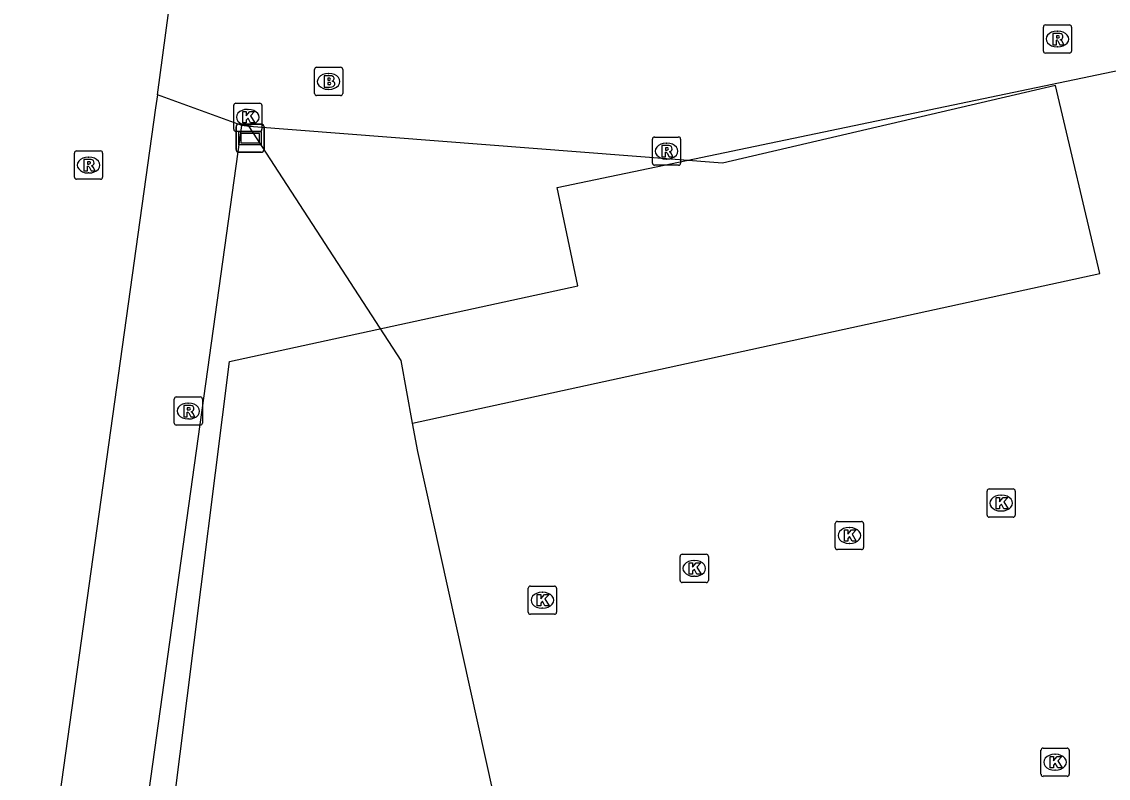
# Model space of a CAD drawing. Extents: x 160806 to 161707, y 383697 to 384148.
# Drawn here: x 161284.05 to 161322.57, y 383791.51 to 383818.32 of the extents above; entities that cross this region are included whole.
import ezdxf

# ---------------------------------------------------------------- set-up
doc = ezdxf.new("R2010")
doc.units = 0
for name, color, linetype in [('IMGEO_Brandkraan', 7, 'Continuous'), ('IMGEO_Fietspad_open', 7, 'Continuous'), ('IMGEO_Kolk', 7, 'Continuous'), ('IMGEO_Pand_vergunning_verleend', 7, 'Continuous'), ('IMGEO_Rioolput', 7, 'Continuous'), ('IMGEO_Verklikker', 7, 'Continuous'), ('IMGEO_Voetgangersgebied_open', 7, 'Continuous'), ('IMGEO_Voetpad_open', 7, 'Continuous')]:
    doc.layers.add(name, color=color, linetype=linetype)

msp = doc.modelspace()

# ---------------------------------------------------------------- linework, layer by layer
at = {"layer": 'IMGEO_Brandkraan'}
for p, q in [((161294.426, 383815.779), (161294.426, 383816.631)), ((161294.501, 383816.705), (161295.353, 383816.705)), ((161295.427, 383816.631), (161295.427, 383815.779)), ((161294.914, 383816.485), (161294.939, 383816.485)), ((161294.937, 383815.925), (161294.912, 383815.925)), ((161295.353, 383815.705), (161294.501, 383815.705))]:
    msp.add_line(p, q, dxfattribs=at)
for points in [[(161294.426, 383815.779), (161294.426, 383816.631)], [(161294.501, 383816.705), (161295.353, 383816.705)], [(161295.427, 383816.631), (161295.427, 383815.779)], [(161294.774, 383816.405), (161294.774, 383816.005), (161294.987, 383816.005)], [(161295.005, 383816.405), (161294.774, 383816.405)], [(161294.953, 383816.324), (161294.899, 383816.324), (161294.899, 383816.248)], [(161294.899, 383816.248), (161294.952, 383816.248)], [(161294.961, 383816.172), (161294.899, 383816.172), (161294.899, 383816.091)], [(161294.899, 383816.091), (161294.961, 383816.091)], [(161295.353, 383815.705), (161294.501, 383815.705)]]:
    msp.add_lwpolyline(points, dxfattribs=at)
for centre, radius, start, end in [((161294.503, 383816.629), 0.0765, 91.552, 178.448), ((161294.503, 383816.629), 0.0765, 91.552, 178.448), ((161295.351, 383816.629), 0.0765, 1.552, 88.448), ((161295.351, 383816.629), 0.0765, 1.552, 88.448), ((161294.954, 383816.286), 0.0379, 267.8285, 90.9355), ((161295.009, 383816.26), 0.145, 59.4692, 91.5367), ((161295.034, 383816.307), 0.0922, 285.5137, 58.1501), ((161294.962, 383816.131), 0.0404, 269.8759, 90.5077), ((161294.993, 383816.256), 0.251, 268.6676, 293.5347), ((161295.039, 383816.115), 0.105, 301.3115, 78.989), ((161294.503, 383815.781), 0.0765, 181.552, 268.448), ((161294.503, 383815.781), 0.0765, 181.552, 268.448), ((161295.351, 383815.781), 0.0765, 271.552, 358.448), ((161295.351, 383815.781), 0.0765, 271.552, 358.448)]:
    msp.add_arc(centre, radius, start, end, dxfattribs=at)
for centre, major_axis, ratio, start_param, end_param in [((161294.913, 383816.205), (-0.387, 0.002), 0.722429, 4.712389, 7.853982), ((161294.938, 383816.205), (-0.39, 0.002), 0.717154, 1.570796, 4.712389)]:
    msp.add_ellipse(centre, major_axis=major_axis, ratio=ratio, start_param=start_param, end_param=end_param, dxfattribs=at)
at = {"layer": 'IMGEO_Fietspad_open'}
for points in [[(161288.857, 383815.733), (161291.768, 383837.353), (161291.85, 383837.936)], [(161288.857, 383815.733), (161288.794, 383815.268), (161282.95, 383773.511)]]:
    msp.add_lwpolyline(points, dxfattribs=at)
at = {"layer": 'IMGEO_Kolk'}
for p, q in [((161291.562, 383814.509), (161291.562, 383815.361)), ((161291.637, 383815.435), (161292.489, 383815.435)), ((161292.05, 383815.215), (161292.075, 383815.215)), ((161292.563, 383815.361), (161292.563, 383814.509)), ((161292.489, 383814.435), (161291.637, 383814.435)), ((161292.073, 383814.655), (161292.048, 383814.655)), ((161318.271, 383800.837), (161318.271, 383801.689)), ((161318.346, 383801.763), (161319.198, 383801.763)), ((161319.272, 383801.689), (161319.272, 383800.837)), ((161318.759, 383801.543), (161318.784, 383801.543)), ((161318.782, 383800.983), (161318.757, 383800.983)), ((161312.892, 383799.688), (161312.892, 383800.54)), ((161312.967, 383800.614), (161313.819, 383800.614)), ((161313.893, 383800.54), (161313.893, 383799.688)), ((161319.198, 383800.763), (161318.346, 383800.763)), ((161313.38, 383800.394), (161313.405, 383800.394)), ((161313.403, 383799.834), (161313.378, 383799.834)), ((161307.39, 383798.523), (161307.39, 383799.375)), ((161307.465, 383799.449), (161308.317, 383799.449)), ((161308.391, 383799.375), (161308.391, 383798.523)), ((161313.819, 383799.614), (161312.967, 383799.614)), ((161307.878, 383799.229), (161307.903, 383799.229)), ((161307.901, 383798.669), (161307.876, 383798.669)), ((161302.006, 383797.396), (161302.006, 383798.248)), ((161302.081, 383798.322), (161302.933, 383798.322)), ((161303.007, 383798.248), (161303.007, 383797.396)), ((161308.317, 383798.449), (161307.465, 383798.449)), ((161302.494, 383798.102), (161302.519, 383798.102)), ((161302.517, 383797.542), (161302.492, 383797.542)), ((161302.933, 383797.322), (161302.081, 383797.322)), ((161320.184, 383791.655), (161320.184, 383792.507)), ((161320.259, 383792.581), (161321.111, 383792.581)), ((161320.672, 383792.361), (161320.697, 383792.361)), ((161321.185, 383792.507), (161321.185, 383791.655)), ((161321.111, 383791.581), (161320.259, 383791.581)), ((161320.695, 383791.801), (161320.67, 383791.801))]:
    msp.add_line(p, q, dxfattribs=at)
for points in [[(161291.562, 383814.509), (161291.562, 383815.361)], [(161291.637, 383815.435), (161292.489, 383815.435)], [(161291.883, 383815.135), (161292.006, 383815.135), (161292.006, 383814.984), (161292.136, 383815.135), (161292.3, 383815.135), (161292.154, 383814.984), (161292.307, 383814.735), (161292.155, 383814.735), (161292.07, 383814.899), (161292.006, 383814.832), (161292.006, 383814.735), (161291.883, 383814.735), (161291.883, 383815.135)], [(161292.563, 383815.361), (161292.563, 383814.509)], [(161292.489, 383814.435), (161291.637, 383814.435)], [(161318.271, 383800.837), (161318.271, 383801.689)], [(161318.346, 383801.763), (161319.198, 383801.763)], [(161319.272, 383801.689), (161319.272, 383800.837)], [(161318.592, 383801.463), (161318.715, 383801.463), (161318.715, 383801.312), (161318.845, 383801.463), (161319.009, 383801.463), (161318.863, 383801.312), (161319.016, 383801.063), (161318.864, 383801.063), (161318.779, 383801.227), (161318.715, 383801.16), (161318.715, 383801.063), (161318.592, 383801.063), (161318.592, 383801.463)], [(161312.892, 383799.688), (161312.892, 383800.54)], [(161312.967, 383800.614), (161313.819, 383800.614)], [(161313.893, 383800.54), (161313.893, 383799.688)], [(161319.198, 383800.763), (161318.346, 383800.763)], [(161313.213, 383800.314), (161313.336, 383800.314), (161313.336, 383800.163), (161313.466, 383800.314), (161313.63, 383800.314), (161313.484, 383800.163), (161313.637, 383799.914), (161313.485, 383799.914), (161313.4, 383800.078), (161313.336, 383800.011), (161313.336, 383799.914), (161313.213, 383799.914), (161313.213, 383800.314)], [(161307.39, 383798.523), (161307.39, 383799.375)], [(161307.465, 383799.449), (161308.317, 383799.449)], [(161308.391, 383799.375), (161308.391, 383798.523)], [(161313.819, 383799.614), (161312.967, 383799.614)], [(161307.711, 383799.149), (161307.834, 383799.149), (161307.834, 383798.998), (161307.964, 383799.149), (161308.128, 383799.149), (161307.982, 383798.998), (161308.135, 383798.749), (161307.983, 383798.749), (161307.898, 383798.913), (161307.834, 383798.846), (161307.834, 383798.749), (161307.711, 383798.749), (161307.711, 383799.149)], [(161302.006, 383797.396), (161302.006, 383798.248)], [(161302.081, 383798.322), (161302.933, 383798.322)], [(161303.007, 383798.248), (161303.007, 383797.396)], [(161308.317, 383798.449), (161307.465, 383798.449)], [(161302.327, 383798.022), (161302.45, 383798.022), (161302.45, 383797.871), (161302.58, 383798.022), (161302.744, 383798.022), (161302.598, 383797.871), (161302.751, 383797.622), (161302.599, 383797.622), (161302.514, 383797.786), (161302.45, 383797.719), (161302.45, 383797.622), (161302.327, 383797.622), (161302.327, 383798.022)], [(161302.933, 383797.322), (161302.081, 383797.322)], [(161320.184, 383791.655), (161320.184, 383792.507)], [(161320.259, 383792.581), (161321.111, 383792.581)], [(161321.185, 383792.507), (161321.185, 383791.655)], [(161320.505, 383792.281), (161320.628, 383792.281), (161320.628, 383792.13), (161320.758, 383792.281), (161320.922, 383792.281), (161320.776, 383792.13), (161320.929, 383791.881), (161320.777, 383791.881), (161320.692, 383792.045), (161320.628, 383791.978), (161320.628, 383791.881), (161320.505, 383791.881), (161320.505, 383792.281)], [(161321.111, 383791.581), (161320.259, 383791.581)]]:
    msp.add_lwpolyline(points, dxfattribs=at)
for centre, start, end in [((161291.639, 383815.359), 91.552, 178.448), ((161291.639, 383815.359), 91.552, 178.448), ((161292.487, 383815.359), 1.552, 88.448), ((161292.487, 383815.359), 1.552, 88.448), ((161291.639, 383814.511), 181.552, 268.448), ((161291.639, 383814.511), 181.552, 268.448), ((161292.487, 383814.511), 271.552, 358.448), ((161292.487, 383814.511), 271.552, 358.448), ((161318.348, 383801.687), 91.552, 178.448), ((161318.348, 383801.687), 91.552, 178.448), ((161319.196, 383801.687), 1.552, 88.448), ((161319.196, 383801.687), 1.552, 88.448), ((161318.348, 383800.839), 181.552, 268.448), ((161318.348, 383800.839), 181.552, 268.448), ((161319.196, 383800.839), 271.552, 358.448), ((161319.196, 383800.839), 271.552, 358.448), ((161312.969, 383800.538), 91.552, 178.448), ((161312.969, 383800.538), 91.552, 178.448), ((161313.817, 383800.538), 1.552, 88.448), ((161313.817, 383800.538), 1.552, 88.448), ((161312.969, 383799.69), 181.552, 268.448), ((161312.969, 383799.69), 181.552, 268.448), ((161313.817, 383799.69), 271.552, 358.448), ((161313.817, 383799.69), 271.552, 358.448), ((161307.467, 383799.373), 91.552, 178.448), ((161307.467, 383799.373), 91.552, 178.448), ((161308.315, 383799.373), 1.552, 88.448), ((161308.315, 383799.373), 1.552, 88.448), ((161307.467, 383798.525), 181.552, 268.448), ((161307.467, 383798.525), 181.552, 268.448), ((161308.315, 383798.525), 271.552, 358.448), ((161308.315, 383798.525), 271.552, 358.448), ((161302.083, 383798.246), 91.552, 178.448), ((161302.083, 383798.246), 91.552, 178.448), ((161302.931, 383798.246), 1.552, 88.448), ((161302.931, 383798.246), 1.552, 88.448), ((161302.083, 383797.398), 181.552, 268.448), ((161302.083, 383797.398), 181.552, 268.448), ((161302.931, 383797.398), 271.552, 358.448), ((161302.931, 383797.398), 271.552, 358.448), ((161320.261, 383792.505), 91.552, 178.448), ((161320.261, 383792.505), 91.552, 178.448), ((161321.109, 383792.505), 1.552, 88.448), ((161321.109, 383792.505), 1.552, 88.448), ((161320.261, 383791.657), 181.552, 268.448), ((161320.261, 383791.657), 181.552, 268.448), ((161321.109, 383791.657), 271.552, 358.448), ((161321.109, 383791.657), 271.552, 358.448)]:
    msp.add_arc(centre, 0.0765, start, end, dxfattribs=at)
for centre, major_axis, ratio, start_param, end_param in [((161292.049, 383814.935), (-0.387, 0.002), 0.722429, 4.712389, 7.853982), ((161292.074, 383814.935), (-0.39, 0.002), 0.717154, 1.570796, 4.712389), ((161318.758, 383801.263), (-0.387, 0.002), 0.722429, 4.712389, 7.853982), ((161318.783, 383801.263), (-0.39, 0.002), 0.717154, 1.570796, 4.712389), ((161313.379, 383800.114), (-0.387, 0.002), 0.722429, 4.712389, 7.853982), ((161313.404, 383800.114), (-0.39, 0.002), 0.717154, 1.570796, 4.712389), ((161307.877, 383798.949), (-0.387, 0.002), 0.722429, 4.712389, 7.853982), ((161307.902, 383798.949), (-0.39, 0.002), 0.717154, 1.570796, 4.712389), ((161302.493, 383797.822), (-0.387, 0.002), 0.722429, 4.712389, 7.853982), ((161302.518, 383797.822), (-0.39, 0.002), 0.717154, 1.570796, 4.712389), ((161320.671, 383792.081), (-0.387, 0.002), 0.722429, 4.712389, 7.853982), ((161320.696, 383792.081), (-0.39, 0.002), 0.717154, 1.570796, 4.712389)]:
    msp.add_ellipse(centre, major_axis=major_axis, ratio=ratio, start_param=start_param, end_param=end_param, dxfattribs=at)
at = {"layer": 'IMGEO_Pand_vergunning_verleend'}
msp.add_lwpolyline([(161286.905, 383770.489), (161291.413, 383806.28), (161303.76, 383808.96), (161303.031, 383812.451), (161323.52, 383816.728), (161325.87, 383813.583), (161332.156, 383815.078), (161338.096, 383790.101), (161336.982, 383788.652), (161333.878, 383784.616), (161329.619, 383781.849), (161303.612, 383769.813), (161294.509, 383765.6), (161291.793, 383771.467), (161286.905, 383770.489)], dxfattribs=at)
at = {"layer": 'IMGEO_Rioolput'}
for p, q in [((161320.342, 383818.208), (161321.194, 383818.208)), ((161320.267, 383817.282), (161320.267, 383818.134)), ((161320.755, 383817.988), (161320.78, 383817.988)), ((161321.268, 383818.134), (161321.268, 383817.282)), ((161320.778, 383817.428), (161320.753, 383817.428)), ((161321.194, 383817.208), (161320.342, 383817.208)), ((161306.407, 383813.31), (161306.407, 383814.162)), ((161306.482, 383814.236), (161307.334, 383814.236)), ((161306.895, 383814.016), (161306.92, 383814.016)), ((161307.408, 383814.162), (161307.408, 383813.31)), ((161285.915, 383812.815), (161285.915, 383813.667)), ((161285.99, 383813.741), (161286.842, 383813.741)), ((161286.916, 383813.667), (161286.916, 383812.815)), ((161286.403, 383813.521), (161286.428, 383813.521)), ((161307.334, 383813.236), (161306.482, 383813.236)), ((161306.918, 383813.456), (161306.893, 383813.456)), ((161286.426, 383812.961), (161286.401, 383812.961)), ((161286.842, 383812.741), (161285.99, 383812.741)), ((161289.452, 383804.099), (161289.452, 383804.951)), ((161289.527, 383805.025), (161290.379, 383805.025)), ((161289.94, 383804.805), (161289.965, 383804.805)), ((161290.453, 383804.951), (161290.453, 383804.099)), ((161290.379, 383804.025), (161289.527, 383804.025)), ((161289.963, 383804.245), (161289.938, 383804.245))]:
    msp.add_line(p, q, dxfattribs=at)
for points in [[(161320.342, 383818.208), (161321.194, 383818.208)], [(161320.267, 383817.282), (161320.267, 383818.134)], [(161320.856, 383817.906), (161320.604, 383817.908), (161320.604, 383817.508)], [(161320.782, 383817.827), (161320.728, 383817.827), (161320.728, 383817.746)], [(161321.268, 383818.134), (161321.268, 383817.282)], [(161320.604, 383817.508), (161320.728, 383817.508), (161320.728, 383817.67), (161320.739, 383817.67)], [(161320.728, 383817.746), (161320.78, 383817.746)], [(161320.786, 383817.641), (161320.857, 383817.508), (161320.997, 383817.508), (161320.932, 383817.634)], [(161321.194, 383817.208), (161320.342, 383817.208)], [(161306.407, 383813.31), (161306.407, 383814.162)], [(161306.482, 383814.236), (161307.334, 383814.236)], [(161306.996, 383813.934), (161306.744, 383813.936), (161306.744, 383813.536)], [(161307.408, 383814.162), (161307.408, 383813.31)], [(161285.915, 383812.815), (161285.915, 383813.667)], [(161285.99, 383813.741), (161286.842, 383813.741)], [(161286.916, 383813.667), (161286.916, 383812.815)], [(161306.744, 383813.536), (161306.868, 383813.536), (161306.868, 383813.698), (161306.879, 383813.698)], [(161306.922, 383813.855), (161306.868, 383813.855), (161306.868, 383813.774)], [(161306.868, 383813.774), (161306.92, 383813.774)], [(161306.926, 383813.669), (161306.997, 383813.536), (161307.137, 383813.536), (161307.072, 383813.662)], [(161286.504, 383813.439), (161286.252, 383813.441), (161286.252, 383813.041)], [(161286.252, 383813.041), (161286.376, 383813.041), (161286.376, 383813.203), (161286.387, 383813.203)], [(161286.43, 383813.36), (161286.376, 383813.36), (161286.376, 383813.279)], [(161286.376, 383813.279), (161286.428, 383813.279)], [(161286.434, 383813.174), (161286.505, 383813.041), (161286.645, 383813.041), (161286.58, 383813.167)], [(161307.334, 383813.236), (161306.482, 383813.236)], [(161286.842, 383812.741), (161285.99, 383812.741)], [(161289.452, 383804.099), (161289.452, 383804.951)], [(161289.527, 383805.025), (161290.379, 383805.025)], [(161290.041, 383804.723), (161289.789, 383804.725), (161289.789, 383804.325)], [(161290.453, 383804.951), (161290.453, 383804.099)], [(161289.789, 383804.325), (161289.913, 383804.325), (161289.913, 383804.487), (161289.924, 383804.487)], [(161289.967, 383804.644), (161289.913, 383804.644), (161289.913, 383804.563)], [(161289.913, 383804.563), (161289.965, 383804.563)], [(161289.971, 383804.458), (161290.042, 383804.325), (161290.182, 383804.325), (161290.117, 383804.451)], [(161290.379, 383804.025), (161289.527, 383804.025)]]:
    msp.add_lwpolyline(points, dxfattribs=at)
for centre, radius, start, end in [((161320.344, 383818.132), 0.0765, 91.552, 178.448), ((161320.344, 383818.132), 0.0765, 91.552, 178.448), ((161321.192, 383818.132), 0.0765, 1.552, 88.448), ((161321.192, 383818.132), 0.0765, 1.552, 88.448), ((161320.788, 383817.731), 0.0964, 77.0061, 93.1865), ((161320.802, 383817.788), 0.0378, 276.6634, 79.6772), ((161320.855, 383817.796), 0.109, 350.3612, 89.416), ((161320.853, 383817.796), 0.112, 277.5842, 350.9817), ((161320.738, 383817.617), 0.0533, 26.0293, 88.6989), ((161320.764, 383817.935), 0.19, 274.7715, 282.9687), ((161320.837, 383817.581), 0.108, 29.5134, 73.7905), ((161320.344, 383817.284), 0.0765, 181.552, 268.448), ((161320.344, 383817.284), 0.0765, 181.552, 268.448), ((161321.192, 383817.284), 0.0765, 271.552, 358.448), ((161321.192, 383817.284), 0.0765, 271.552, 358.448), ((161306.484, 383814.16), 0.0765, 91.552, 178.448), ((161306.484, 383814.16), 0.0765, 91.552, 178.448), ((161306.995, 383813.824), 0.109, 350.3612, 89.416), ((161307.332, 383814.16), 0.0765, 1.552, 88.448), ((161307.332, 383814.16), 0.0765, 1.552, 88.448), ((161285.992, 383813.665), 0.0765, 91.552, 178.448), ((161285.992, 383813.665), 0.0765, 91.552, 178.448), ((161286.84, 383813.665), 0.0765, 1.552, 88.448), ((161286.84, 383813.665), 0.0765, 1.552, 88.448), ((161306.878, 383813.645), 0.0533, 26.0293, 88.6989), ((161306.904, 383813.963), 0.19, 274.7715, 282.9687), ((161306.928, 383813.759), 0.0964, 77.0061, 93.1865), ((161306.942, 383813.816), 0.0378, 276.6634, 79.6772), ((161306.993, 383813.824), 0.112, 277.5842, 350.9817), ((161306.977, 383813.609), 0.108, 29.5134, 73.7905), ((161286.386, 383813.15), 0.0533, 26.0293, 88.6989), ((161286.412, 383813.468), 0.19, 274.7715, 282.9687), ((161286.436, 383813.264), 0.0964, 77.0061, 93.1865), ((161286.45, 383813.321), 0.0378, 276.6634, 79.6772), ((161286.503, 383813.329), 0.109, 350.3612, 89.416), ((161286.501, 383813.329), 0.112, 277.5842, 350.9817), ((161286.485, 383813.114), 0.108, 29.5134, 73.7905), ((161306.484, 383813.312), 0.0765, 181.552, 268.448), ((161306.484, 383813.312), 0.0765, 181.552, 268.448), ((161307.332, 383813.312), 0.0765, 271.552, 358.448), ((161307.332, 383813.312), 0.0765, 271.552, 358.448), ((161285.992, 383812.817), 0.0765, 181.552, 268.448), ((161285.992, 383812.817), 0.0765, 181.552, 268.448), ((161286.84, 383812.817), 0.0765, 271.552, 358.448), ((161286.84, 383812.817), 0.0765, 271.552, 358.448), ((161289.529, 383804.949), 0.0765, 91.552, 178.448), ((161289.529, 383804.949), 0.0765, 91.552, 178.448), ((161290.04, 383804.613), 0.109, 350.3612, 89.416), ((161290.377, 383804.949), 0.0765, 1.552, 88.448), ((161290.377, 383804.949), 0.0765, 1.552, 88.448), ((161289.923, 383804.434), 0.0533, 26.0293, 88.6989), ((161289.949, 383804.752), 0.19, 274.7715, 282.9687), ((161289.973, 383804.548), 0.0964, 77.0061, 93.1865), ((161289.987, 383804.605), 0.0378, 276.6634, 79.6772), ((161290.038, 383804.613), 0.112, 277.5842, 350.9817), ((161290.022, 383804.398), 0.108, 29.5134, 73.7905), ((161289.529, 383804.101), 0.0765, 181.552, 268.448), ((161289.529, 383804.101), 0.0765, 181.552, 268.448), ((161290.377, 383804.101), 0.0765, 271.552, 358.448), ((161290.377, 383804.101), 0.0765, 271.552, 358.448)]:
    msp.add_arc(centre, radius, start, end, dxfattribs=at)
for centre, major_axis, ratio, start_param, end_param in [((161320.754, 383817.708), (-0.387, 0.002), 0.722429, 4.712389, 7.853982), ((161320.779, 383817.708), (-0.39, 0.002), 0.717154, 1.570796, 4.712389), ((161306.894, 383813.736), (-0.387, 0.002), 0.722429, 4.712389, 7.853982), ((161306.919, 383813.736), (-0.39, 0.002), 0.717154, 1.570796, 4.712389), ((161286.402, 383813.241), (-0.387, 0.002), 0.722429, 4.712389, 7.853982), ((161286.427, 383813.241), (-0.39, 0.002), 0.717154, 1.570796, 4.712389), ((161289.939, 383804.525), (-0.387, 0.002), 0.722429, 4.712389, 7.853982), ((161289.964, 383804.525), (-0.39, 0.002), 0.717154, 1.570796, 4.712389)]:
    msp.add_ellipse(centre, major_axis=major_axis, ratio=ratio, start_param=start_param, end_param=end_param, dxfattribs=at)
at = {"layer": 'IMGEO_Verklikker'}
for p, q in [((161291.747, 383814.695), (161292.537, 383814.695)), ((161292.537, 383814.695), (161291.747, 383814.695)), ((161291.647, 383813.795), (161291.647, 383814.595)), ((161291.647, 383814.595), (161291.647, 383813.795)), ((161292.637, 383814.595), (161292.637, 383813.795)), ((161292.637, 383813.795), (161292.637, 383814.595)), ((161292.537, 383813.695), (161291.747, 383813.695)), ((161291.747, 383813.695), (161292.537, 383813.695))]:
    msp.add_line(p, q, dxfattribs=at)
for points in [[(161291.748, 383814.427), (161292.536, 383814.427), (161292.536, 383813.963), (161291.748, 383813.963), (161291.748, 383814.427)], [(161291.813, 383814.362), (161291.813, 383814.028), (161292.471, 383814.028), (161292.471, 383814.362), (161291.813, 383814.362)]]:
    msp.add_lwpolyline(points, dxfattribs=at)
for centre, start, end in [((161291.747, 383814.595), 90, 180), ((161291.747, 383814.595), 90, 180), ((161292.537, 383814.595), 0, 90), ((161292.537, 383814.595), 360, 90), ((161291.747, 383813.795), 180, 270), ((161291.747, 383813.795), 180, 270), ((161292.537, 383813.795), 270, 0), ((161292.537, 383813.795), 270, 0)]:
    msp.add_arc(centre, 0.1, start, end, dxfattribs=at)
at = {"layer": 'IMGEO_Voetgangersgebied_open'}
for points in [[(161292.113, 383814.612), (161291.849, 383814.638)], [(161306.126, 383766.767), (161298.089, 383803.089), (161297.905, 383804.094)]]:
    msp.add_lwpolyline(points, dxfattribs=at)
at = {"layer": 'IMGEO_Voetpad_open'}
for points in [[(161297.905, 383804.094), (161322.275, 383809.402), (161320.703, 383816.056), (161308.889, 383813.313), (161292.113, 383814.612)], [(161291.849, 383814.638), (161288.857, 383815.733)], [(161286.008, 383772.772), (161291.849, 383814.638)], [(161297.905, 383804.094), (161297.497, 383806.322), (161292.113, 383814.612)]]:
    msp.add_lwpolyline(points, dxfattribs=at)

doc.saveas('drawing.dxf')
